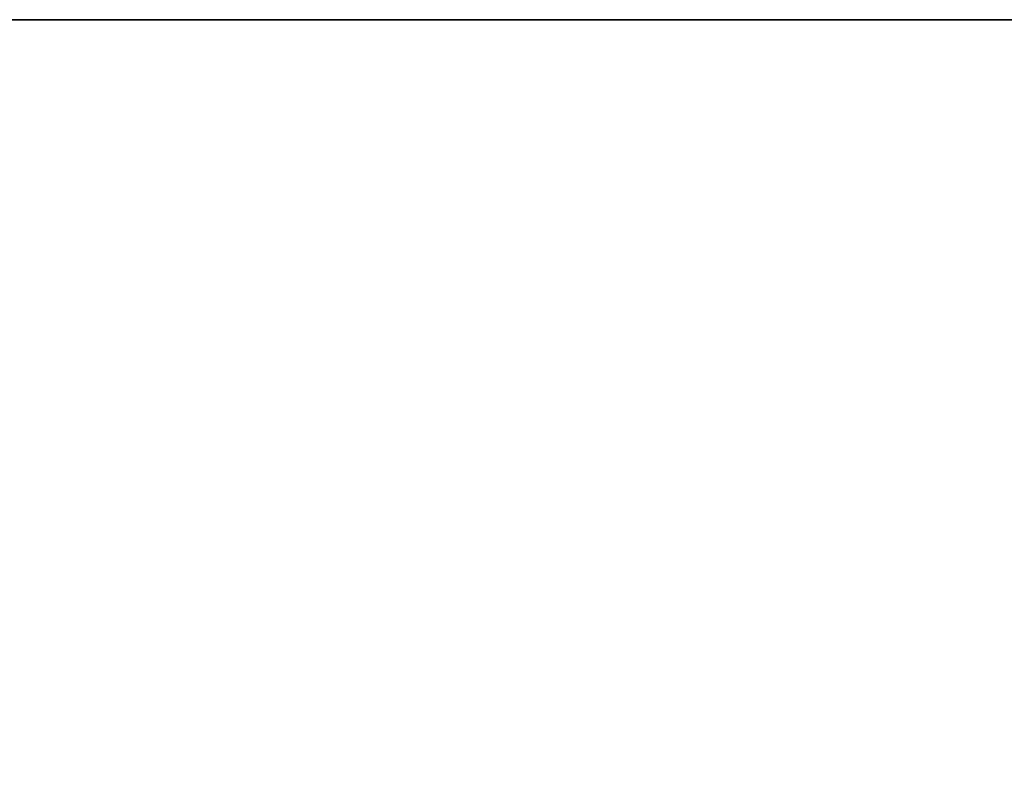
# Model space of a CAD drawing. Header units: millimetres. Extents: x -503 to 6703, y -110 to 193.
# Tile 595 of 656: x 1922 to 1959, y 147 to 174. Entities that reach past the tile are written whole.
import ezdxf

# ---------------------------------------------------------------- set-up
doc = ezdxf.new("R2010")
doc.units = ezdxf.units.MM
doc.layers.add('151', color=7, linetype='Continuous', true_color=0xffffff)

# ---------------------------------------------------------------- blocks, each defined once
blk = doc.blocks.new('UG_SURFACE_002')
at = {"layer": '151', "color": 252, "linetype": 'Continuous', "lineweight": 35}
for points in [[(947.5, 174.4, 2212.25), (2052.5, 174.4, 2212.25), (1902.5, 174.4, 2062.25), (1097.5, 174.4, 2062.25)], [(2052.5, -14, 2212.25), (2052.5, 174.4, 2212.25), (947.5, 174.4, 2212.25), (947.5, -14, 2212.25)], [(1902.5, -14, -7.75), (1902.5, 174.4, -7.75), (2052.5, 174.4, -7.75), (2052.5, -14, -7.75)], [(2052.5, 174.4, 2212.25), (2052.5, 174.4, -7.75), (1902.5, 174.4, -7.75), (1902.5, 174.4, 2062.25)]]:
    blk.add_3dface(points, dxfattribs=at)

msp = doc.modelspace()

# ---------------------------------------------------------------- linework, layer by layer
at = {"layer": '151', "color": 252, "linetype": 'Continuous', "lineweight": -3, "true_color": 0x939598}
for p, q in [((947.5, 174.4, 2212.25), (2052.5, 174.4, 2212.25)), ((947.5, 174.4, 2212.25), (2052.5, 174.4, 2212.25)), ((1902.5, 174.4, -7.75), (2052.5, 174.4, -7.75))]:
    msp.add_line(p, q, dxfattribs=at)

# ---------------------------------------------------------------- block references
msp.add_blockref('UG_SURFACE_002', (0, 0), dxfattribs=at)

doc.saveas('drawing.dxf')
